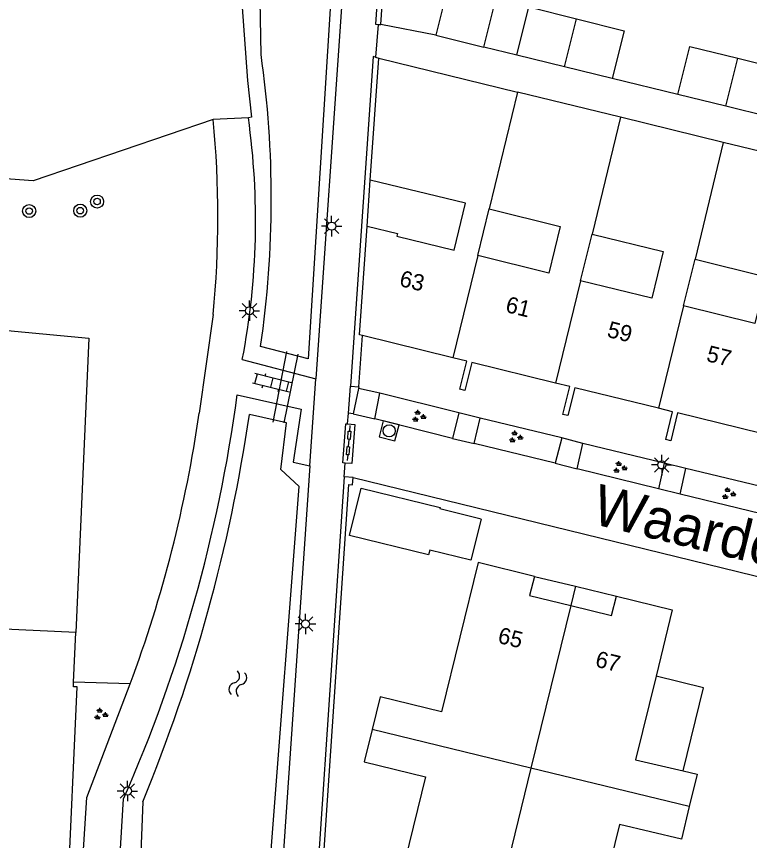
# Model space of a CAD drawing. Extents: x 125000 to 129004, y 397500 to 399008.
# Drawn here: x 127754.3 to 127799.2, y 398102.6 to 398153.2 of the extents above; entities that cross this region are included whole.
import ezdxf

# ---------------------------------------------------------------- set-up
doc = ezdxf.new("R2010")
doc.units = 0
for name, color, linetype in [('gg-afsc-erfafscheiding', 7, 'Continuous'), ('gg-afsc-hekwerk', 7, 'Continuous'), ('gg-afsc-muur', 7, 'Continuous'), ('gg-anno-huisnummerreeks BGT', 7, 'Continuous'), ('gg-anno-openbare ruimte label', 7, 'Continuous'), ('gg-bbg-bijgebouw', 7, 'Continuous'), ('gg-bbg-gedigitaliseerde bebouwing', 7, 'Continuous'), ('gg-bbg-gedigitaliseerde bijgebouw', 7, 'Continuous'), ('gg-bbg-hoofdgebouw', 7, 'Continuous'), ('gg-bbg-luifel en loopbrug', 7, 'Continuous'), ('gg-bbg-onder overbouw', 7, 'Continuous'), ('gg-bbg-pand overbouw', 7, 'Continuous'), ('gg-bbg-tussenscheiding', 7, 'Continuous'), ('gg-bbg-tussenscheiding niveau 01', 7, 'Continuous'), ('gg-knt-verharding', 7, 'Continuous'), ('gg-kntw-bovenkant insteek waterloop', 7, 'Continuous'), ('gg-kwrk-duiker nz buis', 7, 'Continuous'), ('gt-grn-afwateringsgoot', 7, 'Continuous'), ('gt-grn-weggrens', 7, 'Continuous'), ('gt-symb-afwateringsgoot', 7, 'Continuous'), ('gt-symb-boom', 7, 'Continuous'), ('gt-symb-groenvak', 7, 'Continuous'), ('gt-symb-klinker verharding', 7, 'Continuous'), ('gt-symb-lichtmast', 7, 'Continuous'), ('gt-symb-rioolschacht', 7, 'Continuous'), ('gt-symb-watersymbool', 7, 'Continuous')]:
    doc.layers.add(name, color=color, linetype=linetype)

# ---------------------------------------------------------------- blocks, each defined once
blk = doc.blocks.new('gt0-LMAST')
at = {"layer": 'gt-symb-lichtmast'}
for p, q in [((-0.005, 0.246), (-0.005, 0.621)), ((-0.182, 0.173), (-0.447, 0.438)), ((0.172, 0.173), (0.437, 0.438)), ((-0.255, -0.004), (-0.63, -0.004)), ((-0.182, -0.181), (-0.447, -0.446)), ((-0.005, -0.254), (-0.005, -0.629)), ((0.437, -0.446), (0.172, -0.181)), ((0.245, -0.004), (0.62, -0.004))]:
    blk.add_line(p, q, dxfattribs=at)
blk.add_circle((-0.005, -0.004), 0.25, dxfattribs=at)
blk = doc.blocks.new('gt0-BOOM')
at = {"layer": 'gt-symb-boom'}
for radius in [0.4, 0.2]:
    blk.add_circle((0, 0), radius, dxfattribs=at)
blk = doc.blocks.new('gt0-GRVAK')
at = {"layer": 'gt-symb-groenvak'}
for p, q in [((-0.11, 0.189), (-0.228, 0.24)), ((-0.182, 0.153), (0.088, 0.153)), ((-0.091, 0.211), (-0.156, 0.322)), ((-0.047, 0.214), (-0.047, 0.393)), ((-0.004, 0.211), (0.061, 0.322)), ((0.015, 0.189), (0.133, 0.24)), ((0.262, -0.052), (0.197, 0.059)), ((0.305, -0.049), (0.305, 0.13)), ((0.349, -0.052), (0.414, 0.059)), ((-0.245, -0.228), (-0.363, -0.177)), ((-0.318, -0.264), (-0.047, -0.264)), ((-0.226, -0.206), (-0.291, -0.095)), ((-0.183, -0.203), (-0.183, -0.024)), ((-0.139, -0.206), (-0.074, -0.095)), ((-0.12, -0.228), (-0.002, -0.177)), ((0.243, -0.074), (0.125, -0.023)), ((0.17, -0.11), (0.441, -0.11)), ((0.368, -0.074), (0.486, -0.023))]:
    blk.add_line(p, q, dxfattribs=at)
blk = doc.blocks.new('gt0-RS')
at = {"layer": 'gt-symb-rioolschacht'}
blk.add_lwpolyline([(-0.5, -0.5), (0.5, -0.5), (0.5, 0.5), (-0.5, 0.5)], close=True, dxfattribs=at)
blk.add_circle((0, 0), 0.375, dxfattribs=at)
blk = doc.blocks.new('gt0-KL1')
at = {"layer": 'gt-symb-klinker verharding'}
for p, q in [((-1.15, 0.3), (1.15, 0.3)), ((-1, -0.3), (-1, 0.3)), ((-0.5, 0.3), (-0.5, 0.45)), ((0, -0.3), (0, 0.3)), ((0.5, 0.3), (0.5, 0.45)), ((1, -0.3), (1, 0.3)), ((-1.15, -0.3), (1.15, -0.3)), ((-0.5, -0.45), (-0.5, -0.3)), ((0.5, -0.45), (0.5, -0.3))]:
    blk.add_line(p, q, dxfattribs=at)
blk = doc.blocks.new('gt0-WA')
at = {"layer": 'gt-symb-watersymbool'}
for centre, start, end in [((-0.323, 0.022), 28.0725, 151.9275), ((0.427, 0.422), 208.0725, 331.9275), ((-0.323, -0.428), 28.0725, 151.9275), ((0.427, -0.028), 208.0725, 331.9275)]:
    blk.add_arc(centre, 0.425, start, end, dxfattribs=at)
blk = doc.blocks.new('gt0-AFWGT_1')
at = {"layer": 'gt-symb-afwateringsgoot'}
for p, q in [((-1.076, 0), (-0.726, 0)), ((-0.225, 0), (0.225, 0)), ((0.725, 0), (1.075, 0))]:
    blk.add_line(p, q, dxfattribs=at)
for points in [[(-0.726, 0.075), (-0.225, 0.075), (-0.225, -0.075), (-0.726, -0.075)], [(0.225, 0.075), (0.725, 0.075), (0.725, -0.075), (0.225, -0.075)]]:
    blk.add_lwpolyline(points, close=True, dxfattribs=at)

msp = doc.modelspace()

# ---------------------------------------------------------------- linework, layer by layer
at = {"layer": 'gg-afsc-erfafscheiding'}
for p, q in [((127779.984, 398152.009), (127776.602, 398152.658)), ((127784.941, 398150.788), (127782.93, 398151.28)), ((127794.831, 398148.365), (127790.806, 398149.351)), ((127775.259, 398130.443), (127775.229, 398130.34)), ((127781.386, 398128.845), (127776.55, 398130.037)), ((127787.708, 398127.298), (127782.7, 398128.509)), ((127793.991, 398125.752), (127788.99, 398126.964)), ((127800.335, 398124.222), (127795.325, 398125.433))]:
    msp.add_line(p, q, dxfattribs=at)
msp.add_lwpolyline([(127698.993, 398105.143), (127699.863, 398137.991), (127710.489, 398137.951), (127758.696, 398133.421), (127757.895, 398115.365)], dxfattribs=at)
at = {"layer": 'gg-afsc-hekwerk'}
for p, q in [((127776.433, 398152.669), (127776.279, 398150.658)), ((127768.478, 398146.945), (127766.316, 398146.836)), ((127766.321, 398134.881), (127765.467, 398128.823)), ((127774.901, 398124.875), (127823.742, 398112.931)), ((127761.232, 398112.206), (127757.762, 398112.325))]:
    msp.add_line(p, q, dxfattribs=at)
for points in [[(127768.496, 398182.831), (127768.182, 398175.237), (127767.891, 398165.568), (127767.896, 398158.714), (127768.081, 398153.986), (127768.436, 398149.221), (127768.664, 398146.98), (127768.478, 398146.945)], [(127766.316, 398146.836), (127755.275, 398143.069), (127742.228, 398144.036), (127742.705, 398145.979)]]:
    msp.add_lwpolyline(points, dxfattribs=at)
for centre, radius, start, end in [((127705.595, 398140.833), 61.017, 354.40196, 5.64596), ((127684.805, 398140.532), 81.507, 339.66367, 351.74035)]:
    msp.add_arc(centre, radius, start, end, dxfattribs=at)
at = {"layer": 'gg-afsc-muur'}
for p, q in [((127776.433, 398152.669), (127776.602, 398152.658)), ((127776.279, 398150.658), (127776.477, 398150.599)), ((127775.766, 398140.3), (127775.961, 398143.123)), ((127775.259, 398130.443), (127775.474, 398133.576)), ((127774.74, 398130.479), (127775.259, 398130.443)), ((127774.901, 398124.875), (127774.362, 398124.912))]:
    msp.add_line(p, q, dxfattribs=at)
for points in [[(127777.96, 398177.006), (127776.283, 398152.68), (127776.433, 398152.669)], [(127776.602, 398152.658), (127778.242, 398176.445), (127778.462, 398176.43), (127778.499, 398176.969), (127777.96, 398177.006)], [(127776.279, 398150.658), (127776.132, 398150.702), (127774.74, 398130.479)], [(127774.362, 398124.912), (127772.755, 398101.201), (127770.411, 398095.691)], [(127770.913, 398095.492), (127771.151, 398096.051), (127770.949, 398096.137), (127773.071, 398101.125), (127774.651, 398124.441), (127774.87, 398124.427), (127774.901, 398124.875)]]:
    msp.add_lwpolyline(points, dxfattribs=at)
at = {"layer": 'gg-bbg-bijgebouw'}
for p, q in [((127779.984, 398152.009), (127782.93, 398151.28)), ((127787.874, 398150.069), (127784.941, 398150.788)), ((127790.806, 398149.351), (127787.874, 398150.069)), ((127797.767, 398147.646), (127794.831, 398148.365)), ((127800.703, 398146.927), (127797.767, 398147.646)), ((127757.762, 398112.325), (127757.895, 398115.365))]:
    msp.add_line(p, q, dxfattribs=at)
for points in [[(127782.93, 398151.28), (127783.662, 398154.24), (127780.716, 398154.968), (127779.984, 398152.009)], [(127784.941, 398150.788), (127785.676, 398153.745), (127788.606, 398153.014)], [(127788.606, 398153.014), (127791.535, 398152.283), (127790.806, 398149.351)], [(127794.831, 398148.365), (127795.566, 398151.321), (127798.501, 398150.595)], [(127798.501, 398150.595), (127801.435, 398149.87), (127800.703, 398146.927)], [(127757.378, 398098.944), (127757.979, 398112.023), (127757.749, 398112.034), (127757.762, 398112.325)]]:
    msp.add_lwpolyline(points, dxfattribs=at)
at = {"layer": 'gg-bbg-gedigitaliseerde bebouwing'}
for p, q in [((127782.549, 398138.483), (127783.249, 398141.347)), ((127788.863, 398136.939), (127789.563, 398139.803)), ((127795.177, 398135.395), (127795.878, 398138.259))]:
    msp.add_line(p, q, dxfattribs=at)
for points in [[(127783.249, 398141.347), (127787.614, 398140.28), (127786.913, 398137.416), (127782.549, 398138.483)], [(127789.563, 398139.803), (127793.928, 398138.736), (127793.227, 398135.872), (127788.863, 398136.939)], [(127795.878, 398138.259), (127800.242, 398137.192), (127799.541, 398134.328), (127795.177, 398135.395)]]:
    msp.add_lwpolyline(points, dxfattribs=at)
at = {"layer": 'gg-bbg-gedigitaliseerde bijgebouw'}
msp.add_line((127757.895, 398115.365), (127742.943, 398116.082), dxfattribs=at)
at = {"layer": 'gg-bbg-hoofdgebouw'}
for p, q in [((127775.961, 398143.123), (127776.477, 398150.599)), ((127776.477, 398150.599), (127784.986, 398148.518)), ((127791.3, 398146.974), (127784.986, 398148.518)), ((127797.614, 398145.43), (127791.3, 398146.974)), ((127803.928, 398143.886), (127797.614, 398145.43)), ((127781.015, 398132.212), (127775.474, 398133.576))]:
    msp.add_line(p, q, dxfattribs=at)
for points in [[(127775.766, 398140.3), (127777.621, 398139.837), (127777.579, 398139.678), (127781.096, 398138.826), (127781.799, 398141.702), (127775.961, 398143.123)], [(127775.474, 398133.576), (127775.305, 398133.618), (127775.766, 398140.3)], [(127787.328, 398130.664), (127782.188, 398131.931), (127781.761, 398130.211), (127781.445, 398130.289), (127781.877, 398132), (127781.015, 398132.212)], [(127793.642, 398129.119), (127788.503, 398130.378), (127788.074, 398128.674), (127787.767, 398128.746), (127788.19, 398130.452), (127787.328, 398130.664)], [(127799.954, 398127.566), (127794.813, 398128.84), (127794.399, 398127.127), (127794.089, 398127.202), (127794.498, 398128.909), (127793.642, 398129.119)], [(127786.029, 398118.81), (127782.571, 398119.661), (127780.334, 398110.491), (127776.559, 398111.42), (127776.068, 398109.422)], [(127791.058, 398117.585), (127794.483, 398116.745), (127793.485, 398112.679)], [(127793.485, 398112.679), (127792.229, 398107.561), (127795.151, 398106.879)], [(127776.068, 398109.422), (127775.578, 398107.424), (127779.349, 398106.504), (127777.099, 398097.326), (127780.542, 398096.488)], [(127795.151, 398106.879), (127796.017, 398106.677), (127795.529, 398104.685)], [(127795.529, 398104.685), (127795.041, 398102.694), (127791.253, 398103.579), (127789.005, 398094.417), (127785.591, 398095.248)]]:
    msp.add_lwpolyline(points, dxfattribs=at)
at = {"layer": 'gg-bbg-luifel en loopbrug'}
msp.add_line((127782.751, 398122.324), (127780.225, 398122.941), dxfattribs=at)
for points in [[(127782.751, 398122.324), (127782.134, 398119.798), (127779.608, 398120.415), (127779.537, 398120.124), (127774.68, 398121.311), (127775.393, 398124.228), (127780.25, 398123.041), (127780.225, 398122.941)], [(127795.151, 398106.879), (127796.394, 398111.968), (127793.485, 398112.679)]]:
    msp.add_lwpolyline(points, dxfattribs=at)
at = {"layer": 'gg-bbg-onder overbouw'}
for points in [[(127786.029, 398118.81), (127785.721, 398117.641), (127788.256, 398117.024)], [(127788.256, 398117.024), (127790.758, 398116.415), (127791.058, 398117.585)]]:
    msp.add_lwpolyline(points, dxfattribs=at)
at = {"layer": 'gg-bbg-pand overbouw'}
for p, q in [((127786.029, 398118.81), (127788.544, 398118.197)), ((127788.544, 398118.197), (127791.058, 398117.585))]:
    msp.add_line(p, q, dxfattribs=at)
at = {"layer": 'gg-bbg-tussenscheiding'}
for p, q in [((127787.874, 398150.069), (127788.606, 398153.014)), ((127797.767, 398147.646), (127798.501, 398150.595)), ((127784.986, 398148.518), (127783.249, 398141.347)), ((127791.3, 398146.974), (127789.563, 398139.803)), ((127797.614, 398145.43), (127795.878, 398138.259)), ((127782.549, 398138.483), (127781.015, 398132.212)), ((127788.863, 398136.939), (127787.328, 398130.664)), ((127795.177, 398135.395), (127793.642, 398129.119)), ((127788.256, 398117.024), (127785.81, 398107.051)), ((127785.81, 398107.051), (127776.068, 398109.422)), ((127785.81, 398107.051), (127783.357, 398097.049)), ((127795.529, 398104.685), (127785.81, 398107.051))]:
    msp.add_line(p, q, dxfattribs=at)
at = {"layer": 'gg-bbg-tussenscheiding niveau 01'}
msp.add_line((127788.544, 398118.197), (127788.256, 398117.024), dxfattribs=at)
at = {"layer": 'gg-knt-verharding'}
for p, q in [((127775.834, 398177.736), (127772.625, 398130.923)), ((127768.109, 398132.106), (127772.625, 398130.923)), ((127774.612, 398128.824), (127774.74, 398130.479)), ((127775.229, 398130.34), (127774.9, 398128.773)), ((127776.55, 398130.037), (127775.229, 398130.34)), ((127776.231, 398128.475), (127776.55, 398130.037)), ((127774.9, 398128.773), (127774.612, 398128.824)), ((127774.9, 398128.773), (127776.231, 398128.475)), ((127781.386, 398128.845), (127780.995, 398127.257)), ((127782.7, 398128.509), (127781.386, 398128.845)), ((127780.995, 398127.257), (127776.231, 398128.475)), ((127782.334, 398126.962), (127782.7, 398128.509)), ((127780.995, 398127.257), (127782.334, 398126.962)), ((127787.708, 398127.298), (127787.295, 398125.746)), ((127788.99, 398126.964), (127787.708, 398127.298)), ((127787.295, 398125.746), (127782.334, 398126.962)), ((127788.65, 398125.405), (127788.99, 398126.964)), ((127787.295, 398125.746), (127788.65, 398125.405)), ((127793.991, 398125.752), (127793.638, 398124.181)), ((127795.325, 398125.433), (127793.991, 398125.752)), ((127793.638, 398124.181), (127788.65, 398125.405)), ((127794.966, 398123.852), (127795.325, 398125.433)), ((127794.966, 398123.852), (127793.638, 398124.181)), ((127799.942, 398122.644), (127794.966, 398123.852)), ((127760.39, 398098.016), (127760.82, 398105.154))]:
    msp.add_line(p, q, dxfattribs=at)
for points in [[(127767.8, 398129.943), (127771.723, 398129.059), (127771.225, 398125.812), (127772.259, 398125.581)], [(127772.259, 398125.581), (127770.619, 398101.654), (127768.274, 398096.099)], [(127757.99, 398096.267), (127758.564, 398105.251), (127761.232, 398112.206)]]:
    msp.add_lwpolyline(points, dxfattribs=at)
for centre, radius, start, end in [((127723.806, 398140.632), 45.116, 349.1071, 8.044), ((127676.375, 398142.309), 92.257, 336.251, 352.29706)]:
    msp.add_arc(centre, radius, start, end, dxfattribs=at)
at = {"layer": 'gg-kntw-bovenkant insteek waterloop'}
for points in [[(127769.259, 398150.824), (127768.944, 398168.455), (127769.881, 398181.853), (127774.227, 398180.808), (127773.89, 398177.812), (127774.983, 398177.413), (127772.148, 398132.146), (127769.226, 398132.909)], [(127762.001, 398104.982), (127761.747, 398098.278), (127767.668, 398096.854), (127769.851, 398101.754), (127771.599, 398124.319), (127770.472, 398125.361), (127770.814, 398128.234), (127768.542, 398128.737)]]:
    msp.add_lwpolyline(points, dxfattribs=at)
for centre, radius, start, end in [((127707.123, 398141.981), 62.762, 351.68908, 8.09984), ((127669.334, 398143.276), 100.267, 337.54739, 351.66255)]:
    msp.add_arc(centre, radius, start, end, dxfattribs=at)
at = {"layer": 'gg-kwrk-duiker nz buis'}
for p, q in [((127770.009, 398128.265), (127770.833, 398132.6)), ((127771.523, 398132.443), (127770.654, 398128.222))]:
    msp.add_line(p, q, dxfattribs=at)
at = {"layer": 'gt-grn-afwateringsgoot'}
for points in [[(127774.416, 398125.755), (127774.278, 398125.766), (127774.465, 398128.164), (127774.569, 398128.156)], [(127774.569, 398128.156), (127775.013, 398128.121), (127774.826, 398125.723), (127774.416, 398125.755)]]:
    msp.add_lwpolyline(points, dxfattribs=at)
at = {"layer": 'gt-grn-weggrens'}
for p, q in [((127772.259, 398125.581), (127772.625, 398130.923)), ((127774.569, 398128.156), (127774.612, 398128.824)), ((127774.362, 398124.912), (127774.416, 398125.755))]:
    msp.add_line(p, q, dxfattribs=at)

# ---------------------------------------------------------------- block references
at = {"layer": 'gt-symb-afwateringsgoot', "xscale": 1.0000270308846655, "yscale": 1.0000270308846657, "rotation": -94.45912653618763}
msp.add_blockref('gt0-AFWGT_1', (127774.629, 398126.989), dxfattribs=at)
at = {"layer": 'gt-symb-boom'}
for p in [(127759.198, 398141.802), (127755.034, 398141.22), (127758.166, 398141.242)]:
    msp.add_blockref('gt0-BOOM', p, dxfattribs=at)
at = {"layer": 'gt-symb-groenvak'}
for p in [(127778.919, 398128.623), (127784.864, 398127.354), (127791.255, 398125.484), (127797.926, 398123.875), (127759.41, 398110.343)]:
    msp.add_blockref('gt0-GRVAK', p, dxfattribs=at)
at = {"layer": 'gt-symb-klinker verharding', "rotation": -13.939014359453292}
msp.add_blockref('gt0-KL1', (127769.929, 398130.696), dxfattribs=at)
at = {"layer": 'gt-symb-lichtmast'}
for p in [(127773.592, 398140.294), (127768.552, 398135.106), (127793.844, 398125.649), (127771.988, 398115.893), (127761.066, 398105.642)]:
    msp.add_blockref('gt0-LMAST', p, dxfattribs=at)
at = {"layer": 'gt-symb-rioolschacht', "rotation": -14.481034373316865}
msp.add_blockref('gt0-RS', (127777.114, 398127.735), dxfattribs=at)
at = {"layer": 'gt-symb-watersymbool', "rotation": 75.4080437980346}
msp.add_blockref('gt0-WA', (127767.819, 398112.177), dxfattribs=at)

# ---------------------------------------------------------------- texts
at = {"layer": 'gg-anno-huisnummerreeks BGT'}
for s, rotation, p in [('63', 346.2, (127777.688, 398136.634)), ('61', 346.2, (127784.197, 398135.039)), ('59', 346.2, (127790.432, 398133.509)), ('57', 346.1, (127796.519, 398132.024)), ('65', 346.2, (127783.724, 398114.741)), ('67', 346.2, (127789.702, 398113.284))]:
    msp.add_text(s, height=1, rotation=rotation, dxfattribs=at).set_placement(p)
at = {"layer": 'gg-anno-openbare ruimte label'}
msp.add_text('Waardenburgstraat', height=2.5, rotation=346.3, dxfattribs=at).set_placement((127789.454, 398122.063))

doc.saveas('drawing.dxf')
